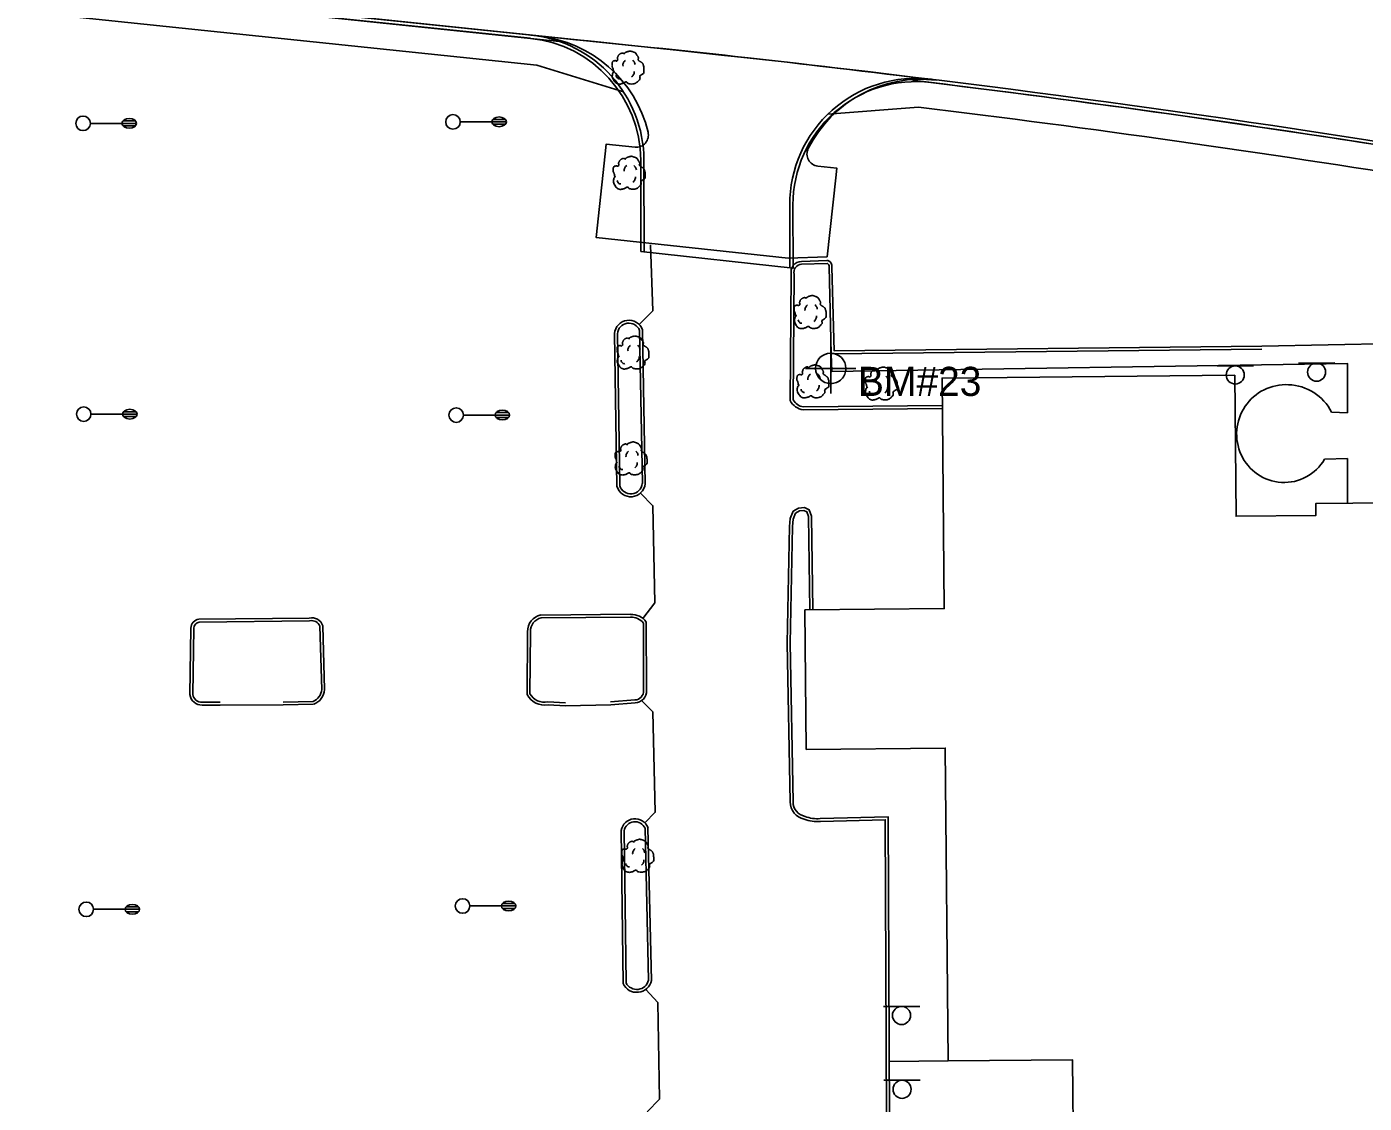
# Model space of a CAD drawing. Extents: x 2145380 to 2157287, y 139568 to 149130.
# Drawn here: x 2149243.4 to 2149518.9, y 142609.2 to 142831 of the extents above; entities that cross this region are included whole.
import ezdxf

# ---------------------------------------------------------------- set-up
doc = ezdxf.new("R2010")
doc.units = 0
for name, color, linetype in [('PR_PREVIOUSLY CONSTRUCTED', 7, 'Continuous'), ('SURV_Benchmark', 7, 'Continuous'), ('TOPO_Asphalt', 7, 'Continuous'), ('TOPO_Building', 7, 'Continuous'), ('TOPO_Curb Back', 7, 'Continuous'), ('TOPO_Light Pole', 7, 'Continuous'), ('TOPO_Sidewalk', 7, 'Continuous'), ('TOPO_Sign', 7, 'Continuous'), ('TOPO_Tree', 7, 'Continuous')]:
    doc.layers.add(name, color=color, linetype=linetype)

# ---------------------------------------------------------------- blocks, each defined once
blk = doc.blocks.new('LP')
at = {"layer": 'TOPO_Light Pole'}
blk.add_line((3.81, 0), (20.32, 0), dxfattribs=at)
for points in [[(20.32, 0), (27.94, 0)], [(20.32, 0), (23.5, 0)], [(20.83, 1.27), (27.43, 1.27)], [(20.83, 1.27), (23.5, 1.27)], [(23.71, 1.27), (27.43, 1.27)], [(23.71, 0), (27.94, 0)], [(20.83, -1.27), (27.43, -1.27)], [(20.83, -1.27), (23.5, -1.27)], [(23.71, -1.27), (27.43, -1.27)]]:
    blk.add_lwpolyline(points, dxfattribs=at)
blk.add_circle((0, 0), 3.81, dxfattribs=at)
blk.add_ellipse((24.13, 0), major_axis=(3.81, 0), ratio=0.666667, dxfattribs=at)
blk = doc.blocks.new('TREE')
at = {"layer": 'TOPO_Tree'}
for points in [[(-14.1, -0.4), (-14.2, 0.5), (-14.4, 1.4), (-14.6, 2.3), (-14.8, 3.2), (-15.5, 4), (-15.7, 4.9), (-15.8, 5.6), (-15.7, 6.3), (-15.7, 7), (-15.6, 7.9), (-15.7, 8.8), (-15.1, 9.7), (-14.6, 10.4), (-13.8, 10.5), (-13, 10.7), (-12.2, 11), (-11.1, 10), (-10.4, 10.7), (-9.4, 11.7), (-10.3, 13.3), (-9.8, 14.4), (-9.6, 15.1), (-9.3, 15.9), (-8.8, 16.5), (-8.2, 17.3), (-7.5, 17.7), (-6.7, 18.1), (-6.1, 18.4), (-5.6, 18.6), (-5.1, 18.7), (-4.5, 18.7), (-4, 18.5), (-3.5, 18.1)], [(-3.5, 17.6), (-3.1, 18.3), (-2.6, 18.8), (-1.9, 19.2), (-1, 19.7), (-0.2, 20), (0.7, 20.2), (1.6, 20.5), (2.5, 20.8), (3.4, 20.8), (4.1, 20.7), (4.8, 20.5), (5.5, 20.2), (6.4, 19.9), (7.3, 19.7), (8.2, 19.2), (9.4, 18.4), (10, 17.2), (10.8, 16), (11.2, 15.3), (11.6, 14.6), (11.9, 13.9), (12.2, 13.1), (11.4, 12), (11.9, 11.2), (12, 11), (12.2, 10.9), (12.4, 10.7), (12.9, 10.4), (13.5, 10), (14, 9.7), (14.7, 9.2), (15.4, 8.7), (16.1, 8.1), (16.7, 7.5), (16.9, 6.7), (17.1, 6), (17.6, 4.4), (17.7, 2.8), (17.7, 1.2), (17.7, -0.2), (17.8, -2.2), (16.6, -3), (15.5, -3.8), (14.3, -4.6), (13.2, -5.3)], [(13.2, -5.3), (13.3, -5.8), (13.4, -6.3), (13.4, -6.7), (13.8, -8.5), (12.2, -10), (10.8, -11.5), (10, -12.3), (9.1, -12.8), (8.2, -13.1), (6, -13.8), (3.3, -13.6), (1.3, -13.1), (0.5, -12.9), (-0.1, -11.4), (-0.8, -11.5), (-2, -11.6), (-3.3, -12.8), (-4.5, -13.1), (-6.1, -13.5), (-7.8, -14), (-9.3, -13.6), (-11.4, -13.1), (-12.8, -11.4), (-14.1, -9.4), (-15.3, -7.3), (-15.6, -5.1), (-15.1, -3), (-14.9, -1.9), (-13.9, -0.8), (-13.5, 0.1)], [(-4.2, 5.1), (-4.5, 6.1), (-4.3, 7.2), (-3.8, 8.2), (-3.3, 9.3), (-2.7, 10.3), (-1.6, 11)], [(5.9, 11.2), (6.5, 10.7), (7, 10.2), (7.4, 9.5), (7.9, 8.6), (8.3, 7.6), (8.5, 6.6)], [(-11.4, -4.5), (-11.5, -5.4), (-11, -6.3), (-10.1, -7.2), (-9.3, -8), (-8.5, -8.3), (-7.7, -8.1)], [(4.8, -6.3), (5.7, -5.7), (6.3, -4.9), (6.8, -3.9), (7.4, -2.8), (7.6, -1.7), (7.5, -0.6)]]:
    blk.add_open_spline(points, degree=3, dxfattribs=at)
blk = doc.blocks.new('BM')
at = {"layer": 'SURV_Benchmark'}
for p, q in [((0, 2.49), (0, 4.15)), ((-2.49, 0), (-4.16, 0)), ((4.16, 0), (2.49, 0)), ((0, -4.16), (0, -2.49))]:
    blk.add_line(p, q, dxfattribs=at)
for points in [[(0, 2.49), (0, 2.49), (0, 0), (2.49, 0), (2.49, 0), (2.49, 0)], [(0, 2.49), (0, 2.49), (0, 0), (2.49, 0), (2.49, 0), (2.49, 0), (2.49, 0)], [(-2.5, 0), (-2.49, 0), (0, 0), (0, -2.49), (0, -2.49)], [(-2.5, 0), (-2.49, 0), (0, 0), (0, -2.49), (0, -2.49)]]:
    blk.add_lwpolyline(points, dxfattribs=at)
for start, end in [(90.0638, 180.0068), (0.0638, 90.0068), (0.0638, 90.0068), (180.0638, 270.0068), (180.0638, 270.0068), (269.9472, 359.9927)]:
    blk.add_arc((0, 0), 2.5, start, end, dxfattribs=at)

msp = doc.modelspace()

# ---------------------------------------------------------------- linework, layer by layer
at = {"layer": 'PR_PREVIOUSLY CONSTRUCTED'}
for p, q in [((2149377.27, 142826.1), (2148385.75, 142929.53)), ((2149347.18, 142828.57), (2149044.54, 142860.14)), ((2149348.51, 142823.06), (2149042.1, 142855.03)), ((2149348.51, 142823.06), (2149366.36, 142817.52)), ((2149408.43, 142812.94), (2149427.08, 142814.41)), ((2149369.94, 142784.63), (2149369.88, 142803.44)), ((2149370.6, 142784.56), (2149370.55, 142803.44)), ((2149400.61, 142781.29), (2149400.58, 142794.25)), ((2149401.28, 142781.22), (2149401.24, 142794.25)), ((2149401.28, 142781.22), (2149369.94, 142784.63))]:
    msp.add_line(p, q, dxfattribs=at)
for centre, radius, start, end in [((2149344.55, 142803.37), 26, 0.164, 84.0443), ((2149344.55, 142803.37), 25.33, 0.164, 84.0443), ((2149081.37, 139989.7), 2851.79, 80.86038, 84.04429), ((2149426.58, 142794.32), 26, 82.9831, 180.164), ((2149426.58, 142794.32), 25.33, 82.9831, 180.164), ((2149081.37, 139989.7), 2851.12, 80.86038, 82.98311), ((2149081.37, 139989.7), 2845.79, 80.86038, 83.02245)]:
    msp.add_arc(centre, radius, start, end, dxfattribs=at)
at = {"layer": 'TOPO_Asphalt'}
for p, q in [((2149497.86, 142765.14), (2149545.93, 142766.12)), ((2149283.25, 142691.18), (2149296.25, 142691.23)), ((2149354.38, 142691.06), (2149363.7, 142691.24)), ((2149433.22, 142617.88), (2149421.13, 142617.74))]:
    msp.add_line(p, q, dxfattribs=at)
for points in [[(2149371.9, 142786.05), (2149372.4, 142772.45), (2149369.55, 142769.62)], [(2149369.83, 142734.86), (2149372.41, 142732.28), (2149372.79, 142712.25), (2149370.32, 142709.06)], [(2149370.08, 142692.14), (2149372.39, 142689.79), (2149372.88, 142669.11), (2149370.75, 142666.92)], [(2149370.93, 142632.64), (2149373.38, 142629.91), (2149373.73, 142610.04), (2149371.21, 142607.37)]]:
    msp.add_lwpolyline(points, dxfattribs=at)
at = {"layer": 'TOPO_Building'}
msp.add_lwpolyline([(2149609.37, 142709.97), (2149611.79, 142454.29), (2149510.61, 142453.33), (2149509.43, 142577.65), (2149459.22, 142577.18), (2149458.83, 142618.13), (2149433.22, 142617.88), (2149432.62, 142682.34), (2149403.97, 142682.07), (2149403.7, 142710.8), (2149432.4, 142711.07), (2149431.96, 142758.58), (2149492.26, 142759.15), (2149492.53, 142730.12), (2149508.97, 142730.27), (2149508.95, 142732.72), (2149531.78, 142732.94), (2149531.8, 142730.68), (2149549.04, 142730.84), (2149548.77, 142759.65), (2149610.15, 142760.23), (2149610.59, 142713.21), (2149612.5, 142713.23), (2149612.53, 142710)], close=True, dxfattribs=at)
at = {"layer": 'TOPO_Curb Back'}
for points in [[(2149377.27, 142826.1), (2148385.75, 142929.53)], [(2149354.43, 142827.81), (2149038.45, 142860.77)], [(2149368.71, 142806.16), (2149362.78, 142806.78), (2149362.56, 142804.79), (2149360.69, 142787.56), (2149400.29, 142783.29), (2149408.28, 142783.58), (2149410.05, 142799.84), (2149410.27, 142801.83), (2149406.38, 142802.23)], [(2149408.27, 142782.8), (2149403, 142782.61)], [(2149408.29, 142782.2), (2149403.01, 142782.01)], [(2149408.24, 142782.8), (2149408.44, 142782.82)], [(2149408.31, 142782.2), (2149408.35, 142782.21)], [(2149400.91, 142779.91), (2149400.69, 142753.95)], [(2149401.51, 142779.98), (2149401.29, 142754.09)], [(2149408.68, 142781.47), (2149409.12, 142763.6), (2149497.85, 142764.53)], [(2149409.29, 142781.42), (2149409.71, 142764.21), (2149497.85, 142765.13)], [(2149370.22, 142736.82), (2149369.65, 142768.4)], [(2149370.82, 142736.79), (2149370.25, 142768.51)], [(2149364.48, 142767.72), (2149364.99, 142736.29)], [(2149365.08, 142767.73), (2149365.58, 142736.38)], [(2149403.39, 142752.04), (2149432.02, 142752.3)], [(2149403.42, 142752.64), (2149432.01, 142752.9)], [(2149400.08, 142703.97), (2149400.55, 142727.98), (2149400.67, 142729.64), (2149401.27, 142731.12), (2149402.38, 142731.79), (2149403.62, 142731.89), (2149404.62, 142731.44), (2149405.06, 142730.14), (2149405.35, 142710.84)], [(2149400.68, 142703.96), (2149401.15, 142727.96), (2149401.26, 142729.5), (2149401.76, 142730.71), (2149402.57, 142731.21), (2149403.51, 142731.28), (2149404.14, 142731), (2149404.46, 142730.03), (2149404.75, 142710.83)], [(2149301.61, 142709.13), (2149278.88, 142708.89)], [(2149301.68, 142708.53), (2149278.92, 142708.29)], [(2149367.78, 142709.9), (2149349.31, 142709.76)], [(2149367.79, 142709.3), (2149349.38, 142709.16)], [(2149370.49, 142694.22), (2149370.44, 142708.11)], [(2149371.09, 142694.23), (2149371.04, 142708.32)], [(2149277.24, 142707.03), (2149277.01, 142693.36)], [(2149277.84, 142707.03), (2149277.61, 142693.4)], [(2149304.16, 142694.42), (2149303.79, 142707.43)], [(2149304.76, 142694.4), (2149304.39, 142707.53)], [(2149346.59, 142706.31), (2149346.46, 142693.4)], [(2149347.19, 142706.32), (2149347.06, 142693.55)], [(2149400.08, 142703.95), (2149400.66, 142671.26)], [(2149400.68, 142703.97), (2149401.26, 142671.27)], [(2149279.56, 142691.8), (2149283.25, 142691.78)], [(2149279.57, 142691.2), (2149283.25, 142691.18)], [(2149296.24, 142691.83), (2149302.39, 142691.96)], [(2149296.25, 142691.23), (2149302.51, 142691.36)], [(2149350.75, 142691.85), (2149354.41, 142691.66)], [(2149350.79, 142691.24), (2149354.38, 142691.06)], [(2149363.66, 142691.84), (2149368.68, 142692.25)], [(2149363.7, 142691.24), (2149368.72, 142691.65)], [(2149406.91, 142667.22), (2149420.25, 142667.58), (2149420.51, 142606.5), (2149404.54, 142605.97)], [(2149406.88, 142667.82), (2149420.85, 142668.2), (2149421.12, 142605.92), (2149404.61, 142605.37)], [(2149365.85, 142665.34), (2149366.26, 142633.85)], [(2149366.45, 142665.35), (2149366.86, 142633.99)], [(2149371.5, 142634.54), (2149370.79, 142665.82)], [(2149372.1, 142634.48), (2149371.38, 142665.94)]]:
    msp.add_lwpolyline(points, dxfattribs=at)
for centre, radius, start, end in [((2149081.37, 139989.7), 2877.79, 80.86038, 84.04429), ((2149346.12, 142803.16), 26, 13.5154, 84.0443), ((2149076.14, 139990.15), 2851.94, 82.85603, 84.51344), ((2149081.37, 139989.7), 2851.79, 80.86038, 84.04429), ((2149427.62, 142794.14), 26, 82.9525, 153.241), ((2149081.37, 139989.7), 2851.12, 80.86038, 83.06045), ((2149368.97, 142808.65), 2.5, 264.0443, 13.5154), ((2149406.64, 142804.72), 2.5, 153.241, 264.0443), ((2149403.05, 142780.41), 2.2, 91.4144, 193.2446), ((2149408.02, 142781.61), 0.678, 347.4065, 60.8771), ((2149408.02, 142781.61), 1.28, 351.2252, 70.8275), ((2149403.05, 142780.41), 1.6, 91.3012, 195.6343), ((2149367.45, 142767.51), 2.98, 19.7548, 175.3866), ((2149367.45, 142767.51), 2.38, 22.01, 175.3862), ((2149403.77, 142755.43), 3.41, 205.627, 263.598), ((2149403.77, 142755.43), 2.82, 208.3368, 262.8912), ((2149367.85, 142737.09), 2.98, 195.6414, 354.3045), ((2149367.85, 142737.09), 2.38, 197.4073, 353.5017), ((2149279.08, 142707.06), 1.84, 96.3008, 180.8589), ((2149279.08, 142707.06), 1.24, 97.5355, 181.2721), ((2149302.14, 142706.85), 2.35, 16.9818, 103.1863), ((2149302.14, 142706.85), 1.75, 19.4374, 105.1979), ((2149349.97, 142706.44), 3.39, 101.2892, 182.1444), ((2149349.97, 142706.44), 2.79, 102.4043, 182.423), ((2149367.92, 142706.04), 3.86, 36.1032, 92.1583), ((2149367.92, 142706.04), 3.26, 39.3941, 92.3116), ((2149301.24, 142694.66), 2.94, 293.1006, 355.1961), ((2149301.24, 142694.66), 3.54, 291.1348, 355.7691), ((2149368.59, 142694.15), 1.9, 272.6165, 1.9453), ((2149368.59, 142694.15), 2.5, 272.8815, 1.726), ((2149279.45, 142693.66), 2.46, 186.8031, 272.7425), ((2149279.45, 142693.66), 1.86, 187.9771, 273.2014), ((2149350.09, 142695.26), 4.08, 207.1812, 279.9429), ((2149350.09, 142695.26), 3.48, 209.5317, 281.0082), ((2149404.29, 142671.26), 3.63, 179.9063, 258.5311), ((2149404.29, 142671.26), 3.03, 179.8021, 259.4834), ((2149368.7, 142664.88), 2.89, 21.4867, 169.7098), ((2149368.7, 142664.88), 2.29, 24.0083, 169.7106), ((2149406.28, 142674.67), 7.48, 248.6946, 274.8345), ((2149406.28, 142674.67), 6.88, 248.254, 274.9741), ((2149369.08, 142635.11), 3.09, 204.0655, 348.2366), ((2149369.08, 142635.11), 2.49, 206.7686, 346.7368)]:
    msp.add_arc(centre, radius, start, end, dxfattribs=at)
at = {"layer": 'TOPO_Sidewalk'}
msp.add_line((2149515.48, 142742.01), (2149515.47, 142732.78), dxfattribs=at)
for points in [[(2149409.12, 142763.57), (2149409.28, 142759.9), (2149515.51, 142761.57), (2149515.49, 142751.43)], [(2149512.2, 142751.58), (2149515.49, 142751.43)], [(2149515.48, 142742.01), (2149510.76, 142741.84)]]:
    msp.add_lwpolyline(points, dxfattribs=at)
for centre, radius, start, end in [((2149502.8, 142747.07), 10.15, 86.8448, 204.9441), ((2149503.03, 142746.93), 10.27, 26.8725, 88.1815), ((2149502.42, 142746.72), 9.66, 203.9717, 329.7052)]:
    msp.add_arc(centre, radius, start, end, dxfattribs=at)
at = {"layer": 'TOPO_Sign'}
for points in [[(2149488.61, 142761.08), (2149496.1, 142761.09)], [(2149492.36, 142761.08), (2149492.36, 142761.08)], [(2149505.37, 142761.67), (2149512.86, 142761.68)], [(2149509.12, 142761.67), (2149509.12, 142761.67)], [(2149490.49, 142759.22), (2149490.49, 142759.22)], [(2149492.36, 142757.35), (2149492.36, 142757.35)], [(2149494.22, 142759.22), (2149494.22, 142759.22)], [(2149507.25, 142759.8), (2149507.25, 142759.8)], [(2149509.12, 142757.93), (2149509.12, 142757.93)], [(2149510.98, 142759.8), (2149510.98, 142759.8)], [(2149419.87, 142629.13), (2149427.36, 142629.13)], [(2149423.62, 142629.13), (2149423.62, 142629.13)], [(2149421.75, 142627.26), (2149421.75, 142627.26)], [(2149423.62, 142625.39), (2149423.62, 142625.39)], [(2149425.49, 142627.26), (2149425.49, 142627.26)], [(2149419.98, 142613.92), (2149427.48, 142613.93)], [(2149421.87, 142612.05), (2149421.87, 142612.05)], [(2149423.73, 142613.92), (2149423.73, 142613.92)], [(2149425.6, 142612.05), (2149425.6, 142612.05)], [(2149423.73, 142610.18), (2149423.73, 142610.18)]]:
    msp.add_lwpolyline(points, dxfattribs=at)
for centre, start, end in [((2149492.36, 142759.22), 90, 180), ((2149492.36, 142759.22), 360, 90), ((2149509.12, 142759.8), 90, 180), ((2149509.12, 142759.8), 360, 90), ((2149492.36, 142759.22), 180, 270), ((2149492.36, 142759.22), 270, 0), ((2149509.12, 142759.8), 180, 270), ((2149509.12, 142759.8), 270, 0), ((2149423.62, 142627.26), 90, 180), ((2149423.62, 142627.26), 360, 90), ((2149423.62, 142627.26), 180, 270), ((2149423.62, 142627.26), 270, 0), ((2149423.73, 142612.05), 90, 180), ((2149423.73, 142612.05), 180, 270), ((2149423.73, 142612.05), 360, 90), ((2149423.73, 142612.05), 270, 0)]:
    msp.add_arc(centre, 1.87, start, end, dxfattribs=at)

# ---------------------------------------------------------------- block references
at = {"layer": 'SURV_Benchmark', "xscale": 1.25, "yscale": 1.25}
msp.add_blockref('BM', (2149409.03, 142760.57), dxfattribs=at)
at = {"layer": 'TOPO_Light Pole', "xscale": 0.39370000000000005, "yscale": 0.3937000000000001}
for p in [(2149255.02, 142811.05), (2149331.21, 142811.36), (2149255.14, 142751.14), (2149331.87, 142750.95), (2149255.65, 142649.13), (2149333.18, 142649.81)]:
    msp.add_blockref('LP', p, dxfattribs=at)
at = {"layer": 'TOPO_Tree', "xscale": 0.19685000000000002, "yscale": 0.19685000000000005}
for p in [(2149367.07, 142821.85), (2149367.31, 142800.17), (2149404.59, 142771.48), (2149368.1, 142763.15), (2149405.16, 142757.2), (2149419.24, 142756.76), (2149367.7, 142741.32), (2149369.07, 142659.46)]:
    msp.add_blockref('TREE', p, dxfattribs=at)

# ---------------------------------------------------------------- texts
at = {"layer": 'SURV_Benchmark'}
msp.add_text('BM#23', height=6, dxfattribs=at).set_placement((2149414.64, 142754.89))

doc.saveas('drawing.dxf')
